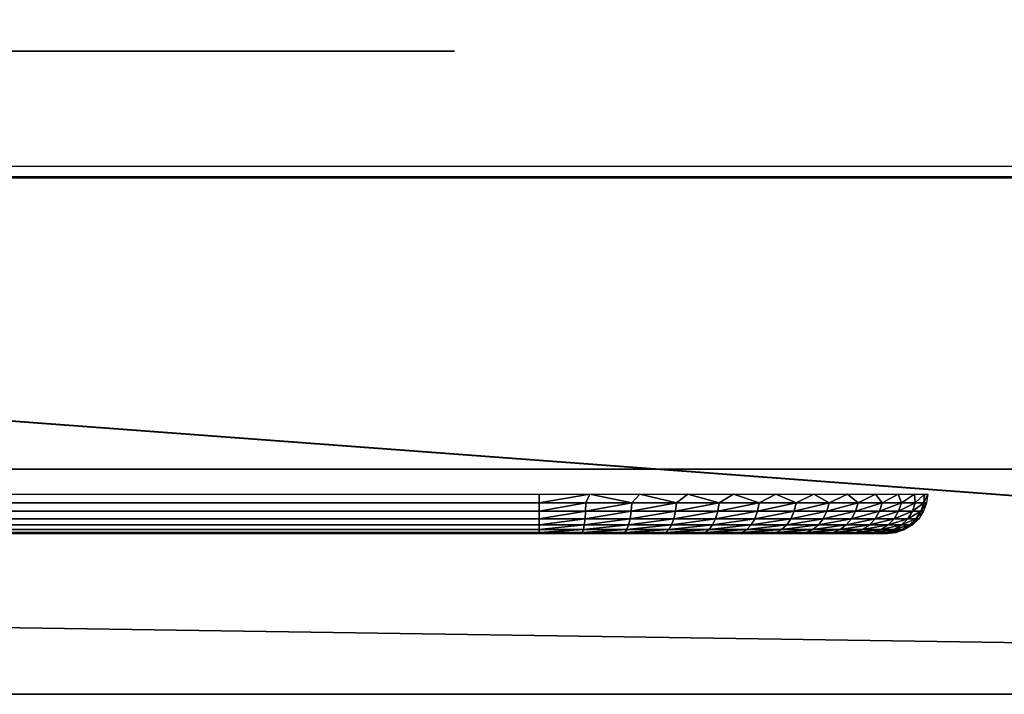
# Model space of a CAD drawing. Header units: millimetres. Extents: x -110 to 110, y 0 to 80.
# Tile 272 of 439: x 82.27 to 88.39, y 0 to 4.2. Entities that reach past the tile are written whole.
import ezdxf

# ---------------------------------------------------------------- set-up
doc = ezdxf.new("R2010")
doc.units = ezdxf.units.MM
doc.header["$LTSCALE"] = 59.460957
for name, color, linetype in [('1', 7, 'CONTINUOUS'), ('13', 7, 'CONTINUOUS'), ('351', 7, 'CONTINUOUS'), ('360', 7, 'CONTINUOUS'), ('365', 7, 'CONTINUOUS'), ('367', 7, 'CONTINUOUS'), ('421', 7, 'CONTINUOUS'), ('55', 7, 'CONTINUOUS'), ('56', 7, 'CONTINUOUS'), ('6', 7, 'CONTINUOUS'), ('7', 7, 'CONTINUOUS')]:
    doc.layers.add(name, color=color, linetype=linetype)

msp = doc.modelspace()

# ---------------------------------------------------------------- linework, layer by layer
at = {"layer": '1', "color": 7, "linetype": 'CONTINUOUS'}
for points in [[(110, 0, -55), (-105, 0, -52.6982), (-110, 0, -55), (110, 0, -55)], [(-105, 0, 52.6982), (105, 0, 52.6982), (-110, 0, 60), (-105, 0, 52.6982)], [(-110, 0, 60), (105, 0, 52.6982), (110, 0, 60), (-110, 0, 60)], [(105, 0, -52.6982), (-105, 0, -52.6982), (110, 0, -55), (105, 0, -52.6982)]]:
    msp.add_3dface(points, dxfattribs=at)
at = {"layer": '13', "color": 7, "linetype": 'CONTINUOUS'}
for points in [[(88.7616, 16.2217, 52.4151), (105, 0, 52.6982), (87.978, 15.6491, 52.425), (88.7616, 16.2217, 52.4151)], [(87.978, 15.6491, 52.425), (105, 0, 52.6982), (87.1426, 15.1552, 52.4337), (87.978, 15.6491, 52.425)], [(87.1426, 15.1552, 52.4337), (105, 0, 52.6982), (86.2633, 14.7446, 52.4408), (87.1426, 15.1552, 52.4337)], [(86.2633, 14.7446, 52.4408), (105, 0, 52.6982), (85.3483, 14.4211, 52.4465), (86.2633, 14.7446, 52.4408)], [(85.3483, 14.4211, 52.4465), (105, 0, 52.6982), (84.4063, 14.1879, 52.4506), (85.3483, 14.4211, 52.4465)], [(84.4063, 14.1879, 52.4506), (105, 0, 52.6982), (83.4461, 14.0471, 52.453), (84.4063, 14.1879, 52.4506)], [(83.4461, 14.0471, 52.453), (-105, 0, 52.6982), (82.4769, 14, 52.4538), (83.4461, 14.0471, 52.453)], [(105, 0, 52.6982), (-105, 0, 52.6982), (83.4461, 14.0471, 52.453), (105, 0, 52.6982)], [(82.4769, 14, 52.4538), (-105, 0, 52.6982), (-82.4769, 14, 52.4538), (82.4769, 14, 52.4538)]]:
    msp.add_3dface(points, dxfattribs=at)
at = {"layer": '351', "color": 7, "linetype": 'CONTINUOUS'}
for points in [[(-85.5, 1, -33.6662), (85.5, 1, -33.6662), (-85.5, 1, 33.6662), (-85.5, 1, -33.6662)], [(85.5, 1, -33.6662), (85.5, 1, 33.6662), (-85.5, 1, 33.6662), (85.5, 1, -33.6662)], [(85.6544, 1, -33.6607), (85.5, 1, 33.6662), (85.5, 1, -33.6662), (85.6544, 1, -33.6607)], [(85.8082, 1, -33.6441), (85.5, 1, 33.6662), (85.6544, 1, -33.6607), (85.8082, 1, -33.6441)], [(85.8082, 1, 33.6441), (85.5, 1, 33.6662), (85.8082, 1, -33.6441), (85.8082, 1, 33.6441)], [(85.9604, 1, -33.6167), (85.8082, 1, 33.6441), (85.8082, 1, -33.6441), (85.9604, 1, -33.6167)], [(86.1102, 1, -33.5785), (85.8082, 1, 33.6441), (85.9604, 1, -33.6167), (86.1102, 1, -33.5785)], [(86.1102, 1, 33.5785), (85.8082, 1, 33.6441), (86.1102, 1, -33.5785), (86.1102, 1, 33.5785)], [(86.2569, 1, -33.5296), (86.1102, 1, 33.5785), (86.1102, 1, -33.5785), (86.2569, 1, -33.5296)], [(86.3998, 1, -33.4705), (86.1102, 1, 33.5785), (86.2569, 1, -33.5296), (86.3998, 1, -33.4705)], [(86.3998, 1, 33.4705), (86.1102, 1, 33.5785), (86.3998, 1, -33.4705), (86.3998, 1, 33.4705)], [(86.5381, 1, -33.4012), (86.3998, 1, 33.4705), (86.3998, 1, -33.4705), (86.5381, 1, -33.4012)], [(86.6711, 1, -33.3223), (86.3998, 1, 33.4705), (86.5381, 1, -33.4012), (86.6711, 1, -33.3223)], [(86.6711, 1, 33.3223), (86.3998, 1, 33.4705), (86.6711, 1, -33.3223), (86.6711, 1, 33.3223)], [(86.7981, 1, -33.2341), (86.6711, 1, 33.3223), (86.6711, 1, -33.3223), (86.7981, 1, -33.2341)], [(86.9185, 1, -33.1371), (86.6711, 1, 33.3223), (86.7981, 1, -33.2341), (86.9185, 1, -33.1371)], [(86.9185, 1, 33.1371), (86.6711, 1, 33.3223), (86.9185, 1, -33.1371), (86.9185, 1, 33.1371)], [(87.1371, 1, 32.9185), (86.9185, 1, 33.1371), (87.1371, 1, -32.9185), (87.1371, 1, 32.9185)], [(87.0317, 1, -33.0317), (86.9185, 1, 33.1371), (86.9185, 1, -33.1371), (87.0317, 1, -33.0317)], [(87.1371, 1, -32.9185), (86.9185, 1, 33.1371), (87.0317, 1, -33.0317), (87.1371, 1, -32.9185)], [(87.2341, 1, -32.7981), (87.1371, 1, 32.9185), (87.1371, 1, -32.9185), (87.2341, 1, -32.7981)], [(87.3223, 1, -32.6711), (87.1371, 1, 32.9185), (87.2341, 1, -32.7981), (87.3223, 1, -32.6711)], [(87.3223, 1, 32.6711), (87.1371, 1, 32.9185), (87.3223, 1, -32.6711), (87.3223, 1, 32.6711)], [(87.4012, 1, -32.5381), (87.3223, 1, 32.6711), (87.3223, 1, -32.6711), (87.4012, 1, -32.5381)], [(87.4705, 1, -32.3998), (87.3223, 1, 32.6711), (87.4012, 1, -32.5381), (87.4705, 1, -32.3998)], [(87.4705, 1, 32.3998), (87.3223, 1, 32.6711), (87.4705, 1, -32.3998), (87.4705, 1, 32.3998)], [(87.5296, 1, -32.2569), (87.4705, 1, 32.3998), (87.4705, 1, -32.3998), (87.5296, 1, -32.2569)], [(87.5785, 1, -32.1102), (87.4705, 1, 32.3998), (87.5296, 1, -32.2569), (87.5785, 1, -32.1102)], [(87.5785, 1, 32.1102), (87.4705, 1, 32.3998), (87.5785, 1, -32.1102), (87.5785, 1, 32.1102)], [(87.6167, 1, -31.9604), (87.5785, 1, 32.1102), (87.5785, 1, -32.1102), (87.6167, 1, -31.9604)], [(87.6441, 1, -31.8082), (87.5785, 1, 32.1102), (87.6167, 1, -31.9604), (87.6441, 1, -31.8082)], [(87.6441, 1, 31.8082), (87.5785, 1, 32.1102), (87.6441, 1, -31.8082), (87.6441, 1, 31.8082)], [(87.6607, 1, -31.6544), (87.6441, 1, 31.8082), (87.6441, 1, -31.8082), (87.6607, 1, -31.6544)], [(87.6662, 1, -31.5), (87.6441, 1, 31.8082), (87.6607, 1, -31.6544), (87.6662, 1, -31.5)], [(87.6662, 1, 31.5), (87.6441, 1, 31.8082), (87.6662, 1, -31.5), (87.6662, 1, 31.5)]]:
    msp.add_3dface(points, dxfattribs=at)
at = {"layer": '360', "color": 7, "linetype": 'CONTINUOUS'}
for points in [[(-85.5, 1.2456, -33.9161), (85.5, 1.191, -33.9091), (-85.5, 1.191, -33.9091), (-85.5, 1.2456, -33.9161)], [(85.5, 1.2456, -33.9161), (85.5, 1.191, -33.9091), (-85.5, 1.2456, -33.9161), (85.5, 1.2456, -33.9161)], [(85.5, 1.191, -33.9091), (85.5, 1.1389, -33.8901), (-85.5, 1.191, -33.9091), (85.5, 1.191, -33.9091)], [(-85.5, 1.191, -33.9091), (85.5, 1.1389, -33.8901), (-85.5, 1.1389, -33.8901), (-85.5, 1.191, -33.9091)], [(85.5, 1.1389, -33.8901), (85.5, 1.0923, -33.8602), (-85.5, 1.1389, -33.8901), (85.5, 1.1389, -33.8901)], [(-85.5, 1.1389, -33.8901), (85.5, 1.0923, -33.8602), (-85.5, 1.0923, -33.8602), (-85.5, 1.1389, -33.8901)], [(85.5, 1.0923, -33.8602), (85.5, 1.0535, -33.8207), (-85.5, 1.0923, -33.8602), (85.5, 1.0923, -33.8602)], [(-85.5, 1.0923, -33.8602), (85.5, 1.0535, -33.8207), (-85.5, 1.0535, -33.8207), (-85.5, 1.0923, -33.8602)], [(85.5, 1.0535, -33.8207), (85.5, 1.0242, -33.7736), (-85.5, 1.0535, -33.8207), (85.5, 1.0535, -33.8207)], [(-85.5, 1.0535, -33.8207), (85.5, 1.0242, -33.7736), (-85.5, 1.0242, -33.7736), (-85.5, 1.0535, -33.8207)], [(85.5, 1.0242, -33.7736), (85.5, 1.0061, -33.7212), (-85.5, 1.0242, -33.7736), (85.5, 1.0242, -33.7736)], [(-85.5, 1.0242, -33.7736), (85.5, 1.0061, -33.7212), (-85.5, 1.0061, -33.7212), (-85.5, 1.0242, -33.7736)], [(85.5, 1.0061, -33.7212), (85.5, 1, -33.6662), (-85.5, 1.0061, -33.7212), (85.5, 1.0061, -33.7212)], [(85.5, 1, -33.6662), (-85.5, 1, -33.6662), (-85.5, 1.0061, -33.7212), (85.5, 1, -33.6662)]]:
    msp.add_3dface(points, dxfattribs=at)
at = {"layer": '365', "color": 7, "linetype": 'CONTINUOUS'}
for points in [[(85.5, 1.191, -33.9091), (85.5, 1.2456, -33.9161), (85.8154, 1.2456, -33.8955), (85.5, 1.191, -33.9091)], [(85.7904, 1.191, -33.8916), (85.5, 1.191, -33.9091), (85.8154, 1.2456, -33.8955), (85.7904, 1.191, -33.8916)], [(86.0765, 1.191, -33.8391), (85.7904, 1.191, -33.8916), (85.8154, 1.2456, -33.8955), (86.0765, 1.191, -33.8391)], [(86.1253, 1.2456, -33.8338), (86.0765, 1.191, -33.8391), (85.8154, 1.2456, -33.8955), (86.1253, 1.2456, -33.8338)], [(86.3543, 1.191, -33.7526), (86.0765, 1.191, -33.8391), (86.1253, 1.2456, -33.8338), (86.3543, 1.191, -33.7526)], [(86.4246, 1.2456, -33.7322), (86.3543, 1.191, -33.7526), (86.1253, 1.2456, -33.8338), (86.4246, 1.2456, -33.7322)], [(86.6196, 1.191, -33.6332), (86.3543, 1.191, -33.7526), (86.4246, 1.2456, -33.7322), (86.6196, 1.191, -33.6332)], [(86.7081, 1.2456, -33.5924), (86.6196, 1.191, -33.6332), (86.4246, 1.2456, -33.7322), (86.7081, 1.2456, -33.5924)], [(86.8685, 1.191, -33.4827), (86.6196, 1.191, -33.6332), (86.7081, 1.2456, -33.5924), (86.8685, 1.191, -33.4827)], [(86.9709, 1.2456, -33.4169), (86.8685, 1.191, -33.4827), (86.7081, 1.2456, -33.5924), (86.9709, 1.2456, -33.4169)], [(87.0975, 1.191, -33.3032), (86.8685, 1.191, -33.4827), (86.9709, 1.2456, -33.4169), (87.0975, 1.191, -33.3032)], [(87.2085, 1.2456, -33.2085), (87.0975, 1.191, -33.3032), (86.9709, 1.2456, -33.4169), (87.2085, 1.2456, -33.2085)], [(87.3032, 1.191, -33.0975), (87.0975, 1.191, -33.3032), (87.2085, 1.2456, -33.2085), (87.3032, 1.191, -33.0975)], [(87.4169, 1.2456, -32.9709), (87.3032, 1.191, -33.0975), (87.2085, 1.2456, -33.2085), (87.4169, 1.2456, -32.9709)], [(87.4827, 1.191, -32.8685), (87.3032, 1.191, -33.0975), (87.4169, 1.2456, -32.9709), (87.4827, 1.191, -32.8685)], [(87.5924, 1.2456, -32.7081), (87.4827, 1.191, -32.8685), (87.4169, 1.2456, -32.9709), (87.5924, 1.2456, -32.7081)], [(87.6332, 1.191, -32.6196), (87.4827, 1.191, -32.8685), (87.5924, 1.2456, -32.7081), (87.6332, 1.191, -32.6196)], [(87.7322, 1.2456, -32.4246), (87.6332, 1.191, -32.6196), (87.5924, 1.2456, -32.7081), (87.7322, 1.2456, -32.4246)], [(87.7526, 1.191, -32.3543), (87.6332, 1.191, -32.6196), (87.7322, 1.2456, -32.4246), (87.7526, 1.191, -32.3543)], [(87.8338, 1.2456, -32.1253), (87.7526, 1.191, -32.3543), (87.7322, 1.2456, -32.4246), (87.8338, 1.2456, -32.1253)], [(87.8391, 1.191, -32.0765), (87.7526, 1.191, -32.3543), (87.8338, 1.2456, -32.1253), (87.8391, 1.191, -32.0765)], [(87.8955, 1.2456, -31.8154), (87.8391, 1.191, -32.0765), (87.8338, 1.2456, -32.1253), (87.8955, 1.2456, -31.8154)], [(87.8916, 1.191, -31.7904), (87.8391, 1.191, -32.0765), (87.8955, 1.2456, -31.8154), (87.8916, 1.191, -31.7904)], [(87.9161, 1.2456, -31.5), (87.8916, 1.191, -31.7904), (87.8955, 1.2456, -31.8154), (87.9161, 1.2456, -31.5)], [(87.9091, 1.191, -31.5), (87.8916, 1.191, -31.7904), (87.9161, 1.2456, -31.5), (87.9091, 1.191, -31.5)], [(85.5, 1.1389, -33.8901), (85.5, 1.191, -33.9091), (85.7904, 1.191, -33.8916), (85.5, 1.1389, -33.8901)], [(85.7881, 1.1389, -33.8727), (85.5, 1.1389, -33.8901), (85.7904, 1.191, -33.8916), (85.7881, 1.1389, -33.8727)], [(86.0765, 1.191, -33.8391), (85.7881, 1.1389, -33.8727), (85.7904, 1.191, -33.8916), (86.0765, 1.191, -33.8391)], [(86.072, 1.1389, -33.8207), (85.7881, 1.1389, -33.8727), (86.0765, 1.191, -33.8391), (86.072, 1.1389, -33.8207)], [(86.3543, 1.191, -33.7526), (86.072, 1.1389, -33.8207), (86.0765, 1.191, -33.8391), (86.3543, 1.191, -33.7526)], [(86.3476, 1.1389, -33.7348), (86.072, 1.1389, -33.8207), (86.3543, 1.191, -33.7526), (86.3476, 1.1389, -33.7348)], [(86.6196, 1.191, -33.6332), (86.3476, 1.1389, -33.7348), (86.3543, 1.191, -33.7526), (86.6196, 1.191, -33.6332)], [(86.6108, 1.1389, -33.6164), (86.3476, 1.1389, -33.7348), (86.6196, 1.191, -33.6332), (86.6108, 1.1389, -33.6164)], [(86.8685, 1.191, -33.4827), (86.6108, 1.1389, -33.6164), (86.6196, 1.191, -33.6332), (86.8685, 1.191, -33.4827)], [(86.8578, 1.1389, -33.4671), (86.6108, 1.1389, -33.6164), (86.8685, 1.191, -33.4827), (86.8578, 1.1389, -33.4671)], [(87.0975, 1.191, -33.3032), (86.8578, 1.1389, -33.4671), (86.8685, 1.191, -33.4827), (87.0975, 1.191, -33.3032)], [(87.085, 1.1389, -33.2891), (86.8578, 1.1389, -33.4671), (87.0975, 1.191, -33.3032), (87.085, 1.1389, -33.2891)], [(87.3032, 1.191, -33.0975), (87.085, 1.1389, -33.2891), (87.0975, 1.191, -33.3032), (87.3032, 1.191, -33.0975)], [(87.2891, 1.1389, -33.085), (87.085, 1.1389, -33.2891), (87.3032, 1.191, -33.0975), (87.2891, 1.1389, -33.085)], [(87.4827, 1.191, -32.8685), (87.2891, 1.1389, -33.085), (87.3032, 1.191, -33.0975), (87.4827, 1.191, -32.8685)], [(87.4671, 1.1389, -32.8578), (87.2891, 1.1389, -33.085), (87.4827, 1.191, -32.8685), (87.4671, 1.1389, -32.8578)], [(87.6332, 1.191, -32.6196), (87.4671, 1.1389, -32.8578), (87.4827, 1.191, -32.8685), (87.6332, 1.191, -32.6196)], [(87.6164, 1.1389, -32.6108), (87.4671, 1.1389, -32.8578), (87.6332, 1.191, -32.6196), (87.6164, 1.1389, -32.6108)], [(87.7526, 1.191, -32.3543), (87.6164, 1.1389, -32.6108), (87.6332, 1.191, -32.6196), (87.7526, 1.191, -32.3543)], [(87.7348, 1.1389, -32.3476), (87.6164, 1.1389, -32.6108), (87.7526, 1.191, -32.3543), (87.7348, 1.1389, -32.3476)], [(87.8391, 1.191, -32.0765), (87.7348, 1.1389, -32.3476), (87.7526, 1.191, -32.3543), (87.8391, 1.191, -32.0765)], [(87.8207, 1.1389, -32.072), (87.7348, 1.1389, -32.3476), (87.8391, 1.191, -32.0765), (87.8207, 1.1389, -32.072)], [(87.8916, 1.191, -31.7904), (87.8207, 1.1389, -32.072), (87.8391, 1.191, -32.0765), (87.8916, 1.191, -31.7904)], [(87.8727, 1.1389, -31.7881), (87.8207, 1.1389, -32.072), (87.8916, 1.191, -31.7904), (87.8727, 1.1389, -31.7881)], [(87.9091, 1.191, -31.5), (87.8727, 1.1389, -31.7881), (87.8916, 1.191, -31.7904), (87.9091, 1.191, -31.5)], [(87.8901, 1.1389, -31.5), (87.8727, 1.1389, -31.7881), (87.9091, 1.191, -31.5), (87.8901, 1.1389, -31.5)], [(85.5, 1.0923, -33.8602), (85.5, 1.1389, -33.8901), (85.7881, 1.1389, -33.8727), (85.5, 1.0923, -33.8602)], [(85.7845, 1.0923, -33.843), (85.5, 1.0923, -33.8602), (85.7881, 1.1389, -33.8727), (85.7845, 1.0923, -33.843)], [(86.072, 1.1389, -33.8207), (85.7845, 1.0923, -33.843), (85.7881, 1.1389, -33.8727), (86.072, 1.1389, -33.8207)], [(86.0648, 1.0923, -33.7916), (85.7845, 1.0923, -33.843), (86.072, 1.1389, -33.8207), (86.0648, 1.0923, -33.7916)], [(86.3476, 1.1389, -33.7348), (86.0648, 1.0923, -33.7916), (86.072, 1.1389, -33.8207), (86.3476, 1.1389, -33.7348)], [(86.3369, 1.0923, -33.7068), (86.0648, 1.0923, -33.7916), (86.3476, 1.1389, -33.7348), (86.3369, 1.0923, -33.7068)], [(86.6108, 1.1389, -33.6164), (86.3369, 1.0923, -33.7068), (86.3476, 1.1389, -33.7348), (86.6108, 1.1389, -33.6164)], [(86.5968, 1.0923, -33.5898), (86.3369, 1.0923, -33.7068), (86.6108, 1.1389, -33.6164), (86.5968, 1.0923, -33.5898)], [(86.8407, 1.0923, -33.4424), (86.5968, 1.0923, -33.5898), (86.8578, 1.1389, -33.4671), (86.8407, 1.0923, -33.4424)], [(86.8578, 1.1389, -33.4671), (86.5968, 1.0923, -33.5898), (86.6108, 1.1389, -33.6164), (86.8578, 1.1389, -33.4671)], [(87.085, 1.1389, -33.2891), (86.8407, 1.0923, -33.4424), (86.8578, 1.1389, -33.4671), (87.085, 1.1389, -33.2891)], [(87.0651, 1.0923, -33.2666), (86.8407, 1.0923, -33.4424), (87.085, 1.1389, -33.2891), (87.0651, 1.0923, -33.2666)], [(87.2891, 1.1389, -33.085), (87.0651, 1.0923, -33.2666), (87.085, 1.1389, -33.2891), (87.2891, 1.1389, -33.085)], [(87.2666, 1.0923, -33.0651), (87.0651, 1.0923, -33.2666), (87.2891, 1.1389, -33.085), (87.2666, 1.0923, -33.0651)], [(87.4671, 1.1389, -32.8578), (87.2666, 1.0923, -33.0651), (87.2891, 1.1389, -33.085), (87.4671, 1.1389, -32.8578)], [(87.4424, 1.0923, -32.8407), (87.2666, 1.0923, -33.0651), (87.4671, 1.1389, -32.8578), (87.4424, 1.0923, -32.8407)], [(87.6164, 1.1389, -32.6108), (87.4424, 1.0923, -32.8407), (87.4671, 1.1389, -32.8578), (87.6164, 1.1389, -32.6108)], [(87.5898, 1.0923, -32.5968), (87.4424, 1.0923, -32.8407), (87.6164, 1.1389, -32.6108), (87.5898, 1.0923, -32.5968)], [(87.7348, 1.1389, -32.3476), (87.5898, 1.0923, -32.5968), (87.6164, 1.1389, -32.6108), (87.7348, 1.1389, -32.3476)], [(87.7068, 1.0923, -32.3369), (87.5898, 1.0923, -32.5968), (87.7348, 1.1389, -32.3476), (87.7068, 1.0923, -32.3369)], [(87.8207, 1.1389, -32.072), (87.7068, 1.0923, -32.3369), (87.7348, 1.1389, -32.3476), (87.8207, 1.1389, -32.072)], [(87.7916, 1.0923, -32.0648), (87.7068, 1.0923, -32.3369), (87.8207, 1.1389, -32.072), (87.7916, 1.0923, -32.0648)], [(87.8727, 1.1389, -31.7881), (87.7916, 1.0923, -32.0648), (87.8207, 1.1389, -32.072), (87.8727, 1.1389, -31.7881)], [(87.843, 1.0923, -31.7845), (87.7916, 1.0923, -32.0648), (87.8727, 1.1389, -31.7881), (87.843, 1.0923, -31.7845)], [(87.8901, 1.1389, -31.5), (87.843, 1.0923, -31.7845), (87.8727, 1.1389, -31.7881), (87.8901, 1.1389, -31.5)], [(87.8602, 1.0923, -31.5), (87.843, 1.0923, -31.7845), (87.8901, 1.1389, -31.5), (87.8602, 1.0923, -31.5)], [(85.5, 1.0535, -33.8207), (85.5, 1.0923, -33.8602), (85.7845, 1.0923, -33.843), (85.5, 1.0535, -33.8207)], [(85.7797, 1.0535, -33.8038), (85.5, 1.0535, -33.8207), (85.7845, 1.0923, -33.843), (85.7797, 1.0535, -33.8038)], [(85.5, 1.0242, -33.7736), (85.5, 1.0535, -33.8207), (85.7797, 1.0535, -33.8038), (85.5, 1.0242, -33.7736)], [(85.774, 1.0242, -33.757), (85.5, 1.0242, -33.7736), (85.7797, 1.0535, -33.8038), (85.774, 1.0242, -33.757)], [(86.0441, 1.0242, -33.7075), (85.774, 1.0242, -33.757), (86.0554, 1.0535, -33.7532), (86.0441, 1.0242, -33.7075)], [(86.0554, 1.0535, -33.7532), (85.774, 1.0242, -33.757), (85.7797, 1.0535, -33.8038), (86.0554, 1.0535, -33.7532)], [(86.0554, 1.0535, -33.7532), (85.7797, 1.0535, -33.8038), (86.0648, 1.0923, -33.7916), (86.0554, 1.0535, -33.7532)], [(86.0648, 1.0923, -33.7916), (85.7797, 1.0535, -33.8038), (85.7845, 1.0923, -33.843), (86.0648, 1.0923, -33.7916)], [(86.3062, 1.0242, -33.6258), (86.0441, 1.0242, -33.7075), (86.3229, 1.0535, -33.6699), (86.3062, 1.0242, -33.6258)], [(86.3229, 1.0535, -33.6699), (86.0441, 1.0242, -33.7075), (86.0554, 1.0535, -33.7532), (86.3229, 1.0535, -33.6699)], [(86.3229, 1.0535, -33.6699), (86.0554, 1.0535, -33.7532), (86.3369, 1.0923, -33.7068), (86.3229, 1.0535, -33.6699)], [(86.3369, 1.0923, -33.7068), (86.0554, 1.0535, -33.7532), (86.0648, 1.0923, -33.7916), (86.3369, 1.0923, -33.7068)], [(86.5566, 1.0242, -33.5131), (86.3062, 1.0242, -33.6258), (86.5785, 1.0535, -33.5549), (86.5566, 1.0242, -33.5131)], [(86.5785, 1.0535, -33.5549), (86.3062, 1.0242, -33.6258), (86.3229, 1.0535, -33.6699), (86.5785, 1.0535, -33.5549)], [(86.5968, 1.0923, -33.5898), (86.3229, 1.0535, -33.6699), (86.3369, 1.0923, -33.7068), (86.5968, 1.0923, -33.5898)], [(86.5785, 1.0535, -33.5549), (86.3229, 1.0535, -33.6699), (86.5968, 1.0923, -33.5898), (86.5785, 1.0535, -33.5549)], [(86.7915, 1.0242, -33.3711), (86.5566, 1.0242, -33.5131), (86.8183, 1.0535, -33.4099), (86.7915, 1.0242, -33.3711)], [(86.8183, 1.0535, -33.4099), (86.5566, 1.0242, -33.5131), (86.5785, 1.0535, -33.5549), (86.8183, 1.0535, -33.4099)], [(86.8407, 1.0923, -33.4424), (86.5785, 1.0535, -33.5549), (86.5968, 1.0923, -33.5898), (86.8407, 1.0923, -33.4424)], [(86.8183, 1.0535, -33.4099), (86.5785, 1.0535, -33.5549), (86.8407, 1.0923, -33.4424), (86.8183, 1.0535, -33.4099)], [(87.0389, 1.0535, -33.237), (86.7915, 1.0242, -33.3711), (86.8183, 1.0535, -33.4099), (87.0389, 1.0535, -33.237)], [(87.0077, 1.0242, -33.2018), (86.7915, 1.0242, -33.3711), (87.0389, 1.0535, -33.237), (87.0077, 1.0242, -33.2018)], [(87.0651, 1.0923, -33.2666), (86.8183, 1.0535, -33.4099), (86.8407, 1.0923, -33.4424), (87.0651, 1.0923, -33.2666)], [(87.0389, 1.0535, -33.237), (86.8183, 1.0535, -33.4099), (87.0651, 1.0923, -33.2666), (87.0389, 1.0535, -33.237)], [(87.237, 1.0535, -33.0389), (87.0077, 1.0242, -33.2018), (87.0389, 1.0535, -33.237), (87.237, 1.0535, -33.0389)], [(87.2018, 1.0242, -33.0077), (87.0077, 1.0242, -33.2018), (87.237, 1.0535, -33.0389), (87.2018, 1.0242, -33.0077)], [(87.2666, 1.0923, -33.0651), (87.0389, 1.0535, -33.237), (87.0651, 1.0923, -33.2666), (87.2666, 1.0923, -33.0651)], [(87.237, 1.0535, -33.0389), (87.0389, 1.0535, -33.237), (87.2666, 1.0923, -33.0651), (87.237, 1.0535, -33.0389)], [(87.3711, 1.0242, -32.7915), (87.2018, 1.0242, -33.0077), (87.4099, 1.0535, -32.8183), (87.3711, 1.0242, -32.7915)], [(87.4099, 1.0535, -32.8183), (87.2018, 1.0242, -33.0077), (87.237, 1.0535, -33.0389), (87.4099, 1.0535, -32.8183)], [(87.4099, 1.0535, -32.8183), (87.237, 1.0535, -33.0389), (87.4424, 1.0923, -32.8407), (87.4099, 1.0535, -32.8183)], [(87.4424, 1.0923, -32.8407), (87.237, 1.0535, -33.0389), (87.2666, 1.0923, -33.0651), (87.4424, 1.0923, -32.8407)], [(87.5131, 1.0242, -32.5566), (87.3711, 1.0242, -32.7915), (87.5549, 1.0535, -32.5785), (87.5131, 1.0242, -32.5566)], [(87.5549, 1.0535, -32.5785), (87.3711, 1.0242, -32.7915), (87.4099, 1.0535, -32.8183), (87.5549, 1.0535, -32.5785)], [(87.5898, 1.0923, -32.5968), (87.4099, 1.0535, -32.8183), (87.4424, 1.0923, -32.8407), (87.5898, 1.0923, -32.5968)], [(87.5549, 1.0535, -32.5785), (87.4099, 1.0535, -32.8183), (87.5898, 1.0923, -32.5968), (87.5549, 1.0535, -32.5785)], [(87.6258, 1.0242, -32.3062), (87.5131, 1.0242, -32.5566), (87.6699, 1.0535, -32.3229), (87.6258, 1.0242, -32.3062)], [(87.6699, 1.0535, -32.3229), (87.5131, 1.0242, -32.5566), (87.5549, 1.0535, -32.5785), (87.6699, 1.0535, -32.3229)], [(87.7068, 1.0923, -32.3369), (87.5549, 1.0535, -32.5785), (87.5898, 1.0923, -32.5968), (87.7068, 1.0923, -32.3369)], [(87.6699, 1.0535, -32.3229), (87.5549, 1.0535, -32.5785), (87.7068, 1.0923, -32.3369), (87.6699, 1.0535, -32.3229)], [(87.7075, 1.0242, -32.0441), (87.6258, 1.0242, -32.3062), (87.7532, 1.0535, -32.0554), (87.7075, 1.0242, -32.0441)], [(87.7532, 1.0535, -32.0554), (87.6258, 1.0242, -32.3062), (87.6699, 1.0535, -32.3229), (87.7532, 1.0535, -32.0554)], [(87.7916, 1.0923, -32.0648), (87.6699, 1.0535, -32.3229), (87.7068, 1.0923, -32.3369), (87.7916, 1.0923, -32.0648)], [(87.7532, 1.0535, -32.0554), (87.6699, 1.0535, -32.3229), (87.7916, 1.0923, -32.0648), (87.7532, 1.0535, -32.0554)], [(87.757, 1.0242, -31.774), (87.7075, 1.0242, -32.0441), (87.8038, 1.0535, -31.7797), (87.757, 1.0242, -31.774)], [(87.8038, 1.0535, -31.7797), (87.7075, 1.0242, -32.0441), (87.7532, 1.0535, -32.0554), (87.8038, 1.0535, -31.7797)], [(87.843, 1.0923, -31.7845), (87.7532, 1.0535, -32.0554), (87.7916, 1.0923, -32.0648), (87.843, 1.0923, -31.7845)], [(87.8038, 1.0535, -31.7797), (87.7532, 1.0535, -32.0554), (87.843, 1.0923, -31.7845), (87.8038, 1.0535, -31.7797)], [(87.8207, 1.0535, -31.5), (87.757, 1.0242, -31.774), (87.8038, 1.0535, -31.7797), (87.8207, 1.0535, -31.5)], [(87.7736, 1.0242, -31.5), (87.757, 1.0242, -31.774), (87.8207, 1.0535, -31.5), (87.7736, 1.0242, -31.5)], [(87.8602, 1.0923, -31.5), (87.8038, 1.0535, -31.7797), (87.843, 1.0923, -31.7845), (87.8602, 1.0923, -31.5)], [(87.8207, 1.0535, -31.5), (87.8038, 1.0535, -31.7797), (87.8602, 1.0923, -31.5), (87.8207, 1.0535, -31.5)], [(85.7677, 1.0061, -33.705), (85.5, 1.0061, -33.7212), (85.774, 1.0242, -33.757), (85.7677, 1.0061, -33.705)], [(85.5, 1.0061, -33.7212), (85.5, 1.0242, -33.7736), (85.774, 1.0242, -33.757), (85.5, 1.0061, -33.7212)], [(85.5, 1, -33.6662), (85.5, 1.0061, -33.7212), (85.7677, 1.0061, -33.705), (85.5, 1, -33.6662)], [(85.6544, 1, -33.6607), (85.5, 1, -33.6662), (85.7677, 1.0061, -33.705), (85.6544, 1, -33.6607)], [(85.8082, 1, -33.6441), (85.6544, 1, -33.6607), (85.7677, 1.0061, -33.705), (85.8082, 1, -33.6441)], [(86.0441, 1.0242, -33.7075), (85.7677, 1.0061, -33.705), (85.774, 1.0242, -33.757), (86.0441, 1.0242, -33.7075)], [(86.0316, 1.0061, -33.6567), (85.7677, 1.0061, -33.705), (86.0441, 1.0242, -33.7075), (86.0316, 1.0061, -33.6567)], [(86.0316, 1.0061, -33.6567), (85.8082, 1, -33.6441), (85.7677, 1.0061, -33.705), (86.0316, 1.0061, -33.6567)], [(85.9604, 1, -33.6167), (85.8082, 1, -33.6441), (86.0316, 1.0061, -33.6567), (85.9604, 1, -33.6167)], [(86.1102, 1, -33.5785), (85.9604, 1, -33.6167), (86.0316, 1.0061, -33.6567), (86.1102, 1, -33.5785)], [(86.3062, 1.0242, -33.6258), (86.0316, 1.0061, -33.6567), (86.0441, 1.0242, -33.7075), (86.3062, 1.0242, -33.6258)], [(86.2876, 1.0061, -33.5769), (86.0316, 1.0061, -33.6567), (86.3062, 1.0242, -33.6258), (86.2876, 1.0061, -33.5769)], [(86.2876, 1.0061, -33.5769), (86.1102, 1, -33.5785), (86.0316, 1.0061, -33.6567), (86.2876, 1.0061, -33.5769)], [(86.2569, 1, -33.5296), (86.1102, 1, -33.5785), (86.2876, 1.0061, -33.5769), (86.2569, 1, -33.5296)], [(86.3998, 1, -33.4705), (86.2569, 1, -33.5296), (86.2876, 1.0061, -33.5769), (86.3998, 1, -33.4705)], [(86.5566, 1.0242, -33.5131), (86.2876, 1.0061, -33.5769), (86.3062, 1.0242, -33.6258), (86.5566, 1.0242, -33.5131)], [(86.5322, 1.0061, -33.4668), (86.2876, 1.0061, -33.5769), (86.5566, 1.0242, -33.5131), (86.5322, 1.0061, -33.4668)], [(86.5322, 1.0061, -33.4668), (86.3998, 1, -33.4705), (86.2876, 1.0061, -33.5769), (86.5322, 1.0061, -33.4668)], [(86.5381, 1, -33.4012), (86.3998, 1, -33.4705), (86.5322, 1.0061, -33.4668), (86.5381, 1, -33.4012)], [(86.7915, 1.0242, -33.3711), (86.5322, 1.0061, -33.4668), (86.5566, 1.0242, -33.5131), (86.7915, 1.0242, -33.3711)], [(86.7618, 1.0061, -33.328), (86.5322, 1.0061, -33.4668), (86.7915, 1.0242, -33.3711), (86.7618, 1.0061, -33.328)], [(86.7618, 1.0061, -33.328), (86.5381, 1, -33.4012), (86.5322, 1.0061, -33.4668), (86.7618, 1.0061, -33.328)], [(86.6711, 1, -33.3223), (86.5381, 1, -33.4012), (86.7618, 1.0061, -33.328), (86.6711, 1, -33.3223)], [(86.7981, 1, -33.2341), (86.6711, 1, -33.3223), (86.7618, 1.0061, -33.328), (86.7981, 1, -33.2341)], [(87.0077, 1.0242, -33.2018), (86.7618, 1.0061, -33.328), (86.7915, 1.0242, -33.3711), (87.0077, 1.0242, -33.2018)], [(86.9729, 1.0061, -33.1626), (86.7618, 1.0061, -33.328), (87.0077, 1.0242, -33.2018), (86.9729, 1.0061, -33.1626)], [(86.9729, 1.0061, -33.1626), (86.7981, 1, -33.2341), (86.7618, 1.0061, -33.328), (86.9729, 1.0061, -33.1626)], [(86.9185, 1, -33.1371), (86.7981, 1, -33.2341), (86.9729, 1.0061, -33.1626), (86.9185, 1, -33.1371)], [(87.0317, 1, -33.0317), (86.9185, 1, -33.1371), (86.9729, 1.0061, -33.1626), (87.0317, 1, -33.0317)], [(87.1626, 1.0061, -32.9729), (86.9729, 1.0061, -33.1626), (87.2018, 1.0242, -33.0077), (87.1626, 1.0061, -32.9729)], [(87.2018, 1.0242, -33.0077), (86.9729, 1.0061, -33.1626), (87.0077, 1.0242, -33.2018), (87.2018, 1.0242, -33.0077)], [(87.1626, 1.0061, -32.9729), (87.0317, 1, -33.0317), (86.9729, 1.0061, -33.1626), (87.1626, 1.0061, -32.9729)], [(87.1371, 1, -32.9185), (87.0317, 1, -33.0317), (87.1626, 1.0061, -32.9729), (87.1371, 1, -32.9185)], [(87.328, 1.0061, -32.7618), (87.1371, 1, -32.9185), (87.1626, 1.0061, -32.9729), (87.328, 1.0061, -32.7618)], [(87.2341, 1, -32.7981), (87.1371, 1, -32.9185), (87.328, 1.0061, -32.7618), (87.2341, 1, -32.7981)], [(87.328, 1.0061, -32.7618), (87.1626, 1.0061, -32.9729), (87.3711, 1.0242, -32.7915), (87.328, 1.0061, -32.7618)], [(87.3711, 1.0242, -32.7915), (87.1626, 1.0061, -32.9729), (87.2018, 1.0242, -33.0077), (87.3711, 1.0242, -32.7915)], [(87.3223, 1, -32.6711), (87.2341, 1, -32.7981), (87.328, 1.0061, -32.7618), (87.3223, 1, -32.6711)], [(87.4668, 1.0061, -32.5322), (87.3223, 1, -32.6711), (87.328, 1.0061, -32.7618), (87.4668, 1.0061, -32.5322)], [(87.4012, 1, -32.5381), (87.3223, 1, -32.6711), (87.4668, 1.0061, -32.5322), (87.4012, 1, -32.5381)], [(87.4668, 1.0061, -32.5322), (87.328, 1.0061, -32.7618), (87.5131, 1.0242, -32.5566), (87.4668, 1.0061, -32.5322)], [(87.5131, 1.0242, -32.5566), (87.328, 1.0061, -32.7618), (87.3711, 1.0242, -32.7915), (87.5131, 1.0242, -32.5566)], [(87.4705, 1, -32.3998), (87.4012, 1, -32.5381), (87.4668, 1.0061, -32.5322), (87.4705, 1, -32.3998)], [(87.6258, 1.0242, -32.3062), (87.4668, 1.0061, -32.5322), (87.5131, 1.0242, -32.5566), (87.6258, 1.0242, -32.3062)], [(87.5769, 1.0061, -32.2876), (87.4668, 1.0061, -32.5322), (87.6258, 1.0242, -32.3062), (87.5769, 1.0061, -32.2876)], [(87.5769, 1.0061, -32.2876), (87.4705, 1, -32.3998), (87.4668, 1.0061, -32.5322), (87.5769, 1.0061, -32.2876)], [(87.5296, 1, -32.2569), (87.4705, 1, -32.3998), (87.5769, 1.0061, -32.2876), (87.5296, 1, -32.2569)], [(87.6567, 1.0061, -32.0316), (87.5296, 1, -32.2569), (87.5769, 1.0061, -32.2876), (87.6567, 1.0061, -32.0316)], [(87.5785, 1, -32.1102), (87.5296, 1, -32.2569), (87.6567, 1.0061, -32.0316), (87.5785, 1, -32.1102)], [(87.7075, 1.0242, -32.0441), (87.5769, 1.0061, -32.2876), (87.6258, 1.0242, -32.3062), (87.7075, 1.0242, -32.0441)], [(87.6567, 1.0061, -32.0316), (87.5769, 1.0061, -32.2876), (87.7075, 1.0242, -32.0441), (87.6567, 1.0061, -32.0316)], [(87.6167, 1, -31.9604), (87.5785, 1, -32.1102), (87.6567, 1.0061, -32.0316), (87.6167, 1, -31.9604)], [(87.705, 1.0061, -31.7677), (87.6167, 1, -31.9604), (87.6567, 1.0061, -32.0316), (87.705, 1.0061, -31.7677)], [(87.6441, 1, -31.8082), (87.6167, 1, -31.9604), (87.705, 1.0061, -31.7677), (87.6441, 1, -31.8082)], [(87.6607, 1, -31.6544), (87.6441, 1, -31.8082), (87.705, 1.0061, -31.7677), (87.6607, 1, -31.6544)], [(87.757, 1.0242, -31.774), (87.6567, 1.0061, -32.0316), (87.7075, 1.0242, -32.0441), (87.757, 1.0242, -31.774)], [(87.705, 1.0061, -31.7677), (87.6567, 1.0061, -32.0316), (87.757, 1.0242, -31.774), (87.705, 1.0061, -31.7677)], [(87.7212, 1.0061, -31.5), (87.6607, 1, -31.6544), (87.705, 1.0061, -31.7677), (87.7212, 1.0061, -31.5)], [(87.6662, 1, -31.5), (87.6607, 1, -31.6544), (87.7212, 1.0061, -31.5), (87.6662, 1, -31.5)], [(87.7736, 1.0242, -31.5), (87.705, 1.0061, -31.7677), (87.757, 1.0242, -31.774), (87.7736, 1.0242, -31.5)], [(87.7212, 1.0061, -31.5), (87.705, 1.0061, -31.7677), (87.7736, 1.0242, -31.5), (87.7212, 1.0061, -31.5)]]:
    msp.add_3dface(points, dxfattribs=at)
at = {"layer": '367', "color": 7, "linetype": 'CONTINUOUS'}
for points in [[(84.9729, 4, 30.9729), (-84.9729, 4, -30.9729), (-84.9729, 4, 30.9729), (84.9729, 4, 30.9729)], [(84.9729, 4, -30.9729), (-84.9729, 4, -30.9729), (84.9729, 4, 30.9729), (84.9729, 4, -30.9729)]]:
    msp.add_3dface(points, dxfattribs=at)
at = {"layer": '421', "color": 7, "linetype": 'CONTINUOUS'}
for points in [[(-104.9982, 1.4, -51.9842), (104.9982, 1.4, -51.9842), (-72.6321, 1.4, -48.7625), (-104.9982, 1.4, -51.9842)], [(104.9982, 1.4, 51.9842), (-104.9982, 1.4, 51.9842), (72.6321, 1.4, 48.7625), (104.9982, 1.4, 51.9842)], [(85.4161, 1.4, -34.4371), (-85.4161, 1.4, -34.4371), (72.6321, 1.4, -45.2375), (85.4161, 1.4, -34.4371)], [(-85.4161, 1.4, 34.4371), (85.4161, 1.4, 34.4371), (-14.4362, 1.4, 40.8946), (-85.4161, 1.4, 34.4371)], [(-72.6321, 1.4, -48.7625), (104.9982, 1.4, -51.9842), (-72.3679, 1.4, -48.7625), (-72.6321, 1.4, -48.7625)], [(-72.3679, 1.4, -48.7625), (104.9982, 1.4, -51.9842), (-72.1067, 1.4, -48.7232), (-72.3679, 1.4, -48.7625)], [(-72.1067, 1.4, -48.7232), (104.9982, 1.4, -51.9842), (-71.8543, 1.4, -48.6453), (-72.1067, 1.4, -48.7232)], [(-71.8543, 1.4, -48.6453), (104.9982, 1.4, -51.9842), (-71.6163, 1.4, -48.5307), (-71.8543, 1.4, -48.6453)], [(-71.6163, 1.4, -48.5307), (104.9982, 1.4, -51.9842), (-71.398, 1.4, -48.3819), (-71.6163, 1.4, -48.5307)], [(-71.398, 1.4, -48.3819), (104.9982, 1.4, -51.9842), (-71.2044, 1.4, -48.2022), (-71.398, 1.4, -48.3819)], [(-71.2044, 1.4, -48.2022), (104.9982, 1.4, -51.9842), (-71.0397, 1.4, -47.9956), (-71.2044, 1.4, -48.2022)], [(-71.0397, 1.4, -47.9956), (104.9982, 1.4, -51.9842), (-70.9076, 1.4, -47.7669), (-71.0397, 1.4, -47.9956)], [(-70.9076, 1.4, -47.7669), (104.9982, 1.4, -51.9842), (-70.8111, 1.4, -47.521), (-70.9076, 1.4, -47.7669)], [(-70.8111, 1.4, -47.521), (104.9982, 1.4, -51.9842), (-70.7523, 1.4, -47.2634), (-70.8111, 1.4, -47.521)], [(104.9982, 1.4, -51.9842), (-70.7325, 1.4, -47), (-70.7523, 1.4, -47.2634), (104.9982, 1.4, -51.9842)], [(-70.7325, 1.4, -47), (104.9982, 1.4, -51.9842), (72.3679, 1.4, -48.7625), (-70.7325, 1.4, -47)], [(-14.4362, 1.4, 40.8946), (85.4161, 1.4, 34.4371), (-14.1275, 1.4, 40.8779), (-14.4362, 1.4, 40.8946)], [(-14.1275, 1.4, 40.8779), (85.4161, 1.4, 34.4371), (-13.8177, 1.4, 40.8946), (-14.1275, 1.4, 40.8779)], [(-13.8177, 1.4, 40.8946), (85.4161, 1.4, 34.4371), (-13.5486, 1.4, 40.9413), (-13.8177, 1.4, 40.8946)], [(-13.5486, 1.4, 40.9413), (85.4161, 1.4, 34.4371), (-13.32, 1.4, 41.0118), (-13.5486, 1.4, 40.9413)], [(-13.32, 1.4, 41.0118), (85.4161, 1.4, 34.4371), (-13.1256, 1.4, 41.1011), (-13.32, 1.4, 41.0118)], [(85.4161, 1.4, 34.4371), (-10.3141, 1.4, 41.0117), (-13.1256, 1.4, 41.1011), (85.4161, 1.4, 34.4371)], [(-10.3141, 1.4, 41.0117), (85.4161, 1.4, 34.4371), (-10.0678, 1.4, 41), (-10.3141, 1.4, 41.0117)], [(-10.0678, 1.4, 41), (85.4161, 1.4, 34.4371), (-8.3446, 1.4, 41), (-10.0678, 1.4, 41)], [(85.4161, 1.4, 34.4371), (-6.472, 1.4, 41.0087), (-8.3446, 1.4, 41), (85.4161, 1.4, 34.4371)], [(-6.472, 1.4, 41.0087), (85.4161, 1.4, 34.4371), (-6.2632, 1.4, 41), (-6.472, 1.4, 41.0087)], [(-6.2632, 1.4, 41), (85.4161, 1.4, 34.4371), (-4.3501, 1.4, 41), (-6.2632, 1.4, 41)], [(85.4161, 1.4, 34.4371), (-2.4071, 1.4, 41), (-4.3501, 1.4, 41), (85.4161, 1.4, 34.4371)], [(85.4161, 1.4, 34.4371), (-1.46, 1.4, 41), (-2.4071, 1.4, 41), (85.4161, 1.4, 34.4371)], [(85.4161, 1.4, 34.4371), (1.5143, 1.4, 41.0127), (-1.46, 1.4, 41), (85.4161, 1.4, 34.4371)], [(1.5143, 1.4, 41.0127), (85.4161, 1.4, 34.4371), (1.7503, 1.4, 41), (1.5143, 1.4, 41.0127)], [(1.7503, 1.4, 41), (85.4161, 1.4, 34.4371), (3.6825, 1.4, 41), (1.7503, 1.4, 41)], [(85.4161, 1.4, 34.4371), (4.4695, 1.4, 41), (3.6825, 1.4, 41), (85.4161, 1.4, 34.4371)], [(85.4161, 1.4, 34.4371), (5.6744, 1.4, 41), (4.4695, 1.4, 41), (85.4161, 1.4, 34.4371)], [(5.6744, 1.4, 41), (85.4161, 1.4, 34.4371), (7.1235, 1.4, 41), (5.6744, 1.4, 41)], [(7.1235, 1.4, 41), (85.4161, 1.4, 34.4371), (8.3392, 1.4, 41), (7.1235, 1.4, 41)], [(85.4161, 1.4, 34.4371), (10.5705, 1.4, 40.8946), (8.3392, 1.4, 41), (85.4161, 1.4, 34.4371)], [(10.5705, 1.4, 40.8946), (85.4161, 1.4, 34.4371), (10.8792, 1.4, 40.8779), (10.5705, 1.4, 40.8946)], [(10.8792, 1.4, 40.8779), (85.4161, 1.4, 34.4371), (11.189, 1.4, 40.8946), (10.8792, 1.4, 40.8779)], [(11.189, 1.4, 40.8946), (85.4161, 1.4, 34.4371), (11.4582, 1.4, 40.9413), (11.189, 1.4, 40.8946)], [(11.4582, 1.4, 40.9413), (85.4161, 1.4, 34.4371), (11.6867, 1.4, 41.0118), (11.4582, 1.4, 40.9413)], [(11.6867, 1.4, 41.0118), (85.4161, 1.4, 34.4371), (11.8812, 1.4, 41.1011), (11.6867, 1.4, 41.0118)], [(11.8812, 1.4, 41.1011), (85.4161, 1.4, 34.4371), (12.0504, 1.4, 41.2081), (11.8812, 1.4, 41.1011)], [(85.4161, 1.4, 34.4371), (15.2076, 1.4, 41), (12.0504, 1.4, 41.2081), (85.4161, 1.4, 34.4371)], [(85.4161, 1.4, 34.4371), (16.0434, 1.4, 41), (15.2076, 1.4, 41), (85.4161, 1.4, 34.4371)], [(85.4161, 1.4, 34.4371), (71.398, 1.4, 45.6181), (16.0434, 1.4, 45), (85.4161, 1.4, 34.4371)], [(16.0434, 1.4, 41), (85.4161, 1.4, 34.4371), (16.0434, 1.4, 45), (16.0434, 1.4, 41)], [(71.398, 1.4, 45.6181), (85.4161, 1.4, 34.4371), (71.6163, 1.4, 45.4693), (71.398, 1.4, 45.6181)], [(71.6163, 1.4, 45.4693), (85.4161, 1.4, 34.4371), (71.8543, 1.4, 45.3547), (71.6163, 1.4, 45.4693)], [(71.8543, 1.4, 45.3547), (85.4161, 1.4, 34.4371), (72.1067, 1.4, 45.2768), (71.8543, 1.4, 45.3547)], [(72.1067, 1.4, 45.2768), (85.4161, 1.4, 34.4371), (72.3679, 1.4, 45.2375), (72.1067, 1.4, 45.2768)], [(72.3679, 1.4, -48.7625), (104.9982, 1.4, -51.9842), (72.6321, 1.4, -48.7625), (72.3679, 1.4, -48.7625)], [(72.3679, 1.4, 45.2375), (85.4161, 1.4, 34.4371), (72.6321, 1.4, 45.2375), (72.3679, 1.4, 45.2375)], [(72.6321, 1.4, -48.7625), (104.9982, 1.4, -51.9842), (72.8933, 1.4, -48.7232), (72.6321, 1.4, -48.7625)], [(72.6321, 1.4, 45.2375), (85.4161, 1.4, 34.4371), (72.8933, 1.4, 45.2768), (72.6321, 1.4, 45.2375)], [(72.8933, 1.4, -45.2768), (85.4161, 1.4, -34.4371), (72.6321, 1.4, -45.2375), (72.8933, 1.4, -45.2768)], [(72.8933, 1.4, 48.7232), (104.9982, 1.4, 51.9842), (72.6321, 1.4, 48.7625), (72.8933, 1.4, 48.7232)], [(72.8933, 1.4, -48.7232), (104.9982, 1.4, -51.9842), (73.1457, 1.4, -48.6453), (72.8933, 1.4, -48.7232)], [(72.8933, 1.4, 45.2768), (85.4161, 1.4, 34.4371), (73.1457, 1.4, 45.3547), (72.8933, 1.4, 45.2768)], [(73.1457, 1.4, -45.3547), (85.4161, 1.4, -34.4371), (72.8933, 1.4, -45.2768), (73.1457, 1.4, -45.3547)], [(73.1457, 1.4, 48.6453), (104.9982, 1.4, 51.9842), (72.8933, 1.4, 48.7232), (73.1457, 1.4, 48.6453)], [(73.1457, 1.4, -48.6453), (104.9982, 1.4, -51.9842), (73.3837, 1.4, -48.5307), (73.1457, 1.4, -48.6453)], [(73.1457, 1.4, 45.3547), (85.4161, 1.4, 34.4371), (73.3837, 1.4, 45.4693), (73.1457, 1.4, 45.3547)], [(73.3837, 1.4, -45.4693), (85.4161, 1.4, -34.4371), (73.1457, 1.4, -45.3547), (73.3837, 1.4, -45.4693)], [(73.3837, 1.4, 48.5307), (104.9982, 1.4, 51.9842), (73.1457, 1.4, 48.6453), (73.3837, 1.4, 48.5307)], [(73.602, 1.4, -45.6181), (85.4161, 1.4, -34.4371), (73.3837, 1.4, -45.4693), (73.602, 1.4, -45.6181)], [(73.3837, 1.4, -48.5307), (104.9982, 1.4, -51.9842), (73.602, 1.4, -48.3819), (73.3837, 1.4, -48.5307)], [(73.3837, 1.4, 45.4693), (85.4161, 1.4, 34.4371), (73.602, 1.4, 45.6181), (73.3837, 1.4, 45.4693)], [(73.602, 1.4, 48.3819), (104.9982, 1.4, 51.9842), (73.3837, 1.4, 48.5307), (73.602, 1.4, 48.3819)], [(73.7956, 1.4, -45.7978), (85.4161, 1.4, -34.4371), (73.602, 1.4, -45.6181), (73.7956, 1.4, -45.7978)], [(73.602, 1.4, -48.3819), (104.9982, 1.4, -51.9842), (73.7956, 1.4, -48.2022), (73.602, 1.4, -48.3819)], [(73.602, 1.4, 45.6181), (85.4161, 1.4, 34.4371), (73.7956, 1.4, 45.7978), (73.602, 1.4, 45.6181)], [(73.7956, 1.4, 48.2022), (104.9982, 1.4, 51.9842), (73.602, 1.4, 48.3819), (73.7956, 1.4, 48.2022)], [(73.9603, 1.4, -46.0044), (85.4161, 1.4, -34.4371), (73.7956, 1.4, -45.7978), (73.9603, 1.4, -46.0044)], [(73.9603, 1.4, 47.9956), (85.4161, 1.4, 34.4371), (73.7956, 1.4, 48.2022), (73.9603, 1.4, 47.9956)], [(85.4161, 1.4, 34.4371), (85.8105, 1.4, 34.4113), (73.7956, 1.4, 48.2022), (85.4161, 1.4, 34.4371)], [(73.7956, 1.4, 45.7978), (85.4161, 1.4, 34.4371), (73.9603, 1.4, 46.0044), (73.7956, 1.4, 45.7978)], [(85.8105, 1.4, 34.4113), (86.198, 1.4, 34.3342), (73.7956, 1.4, 48.2022), (85.8105, 1.4, 34.4113)], [(86.198, 1.4, 34.3342), (86.5722, 1.4, 34.2071), (73.7956, 1.4, 48.2022), (86.198, 1.4, 34.3342)], [(86.5722, 1.4, 34.2071), (86.9266, 1.4, 34.0324), (73.7956, 1.4, 48.2022), (86.5722, 1.4, 34.2071)], [(86.9266, 1.4, 34.0324), (87.2552, 1.4, 33.8128), (73.7956, 1.4, 48.2022), (86.9266, 1.4, 34.0324)], [(87.5523, 1.4, 33.5523), (104.9982, 1.4, 51.9842), (73.7956, 1.4, 48.2022), (87.5523, 1.4, 33.5523)], [(87.2552, 1.4, 33.8128), (87.5523, 1.4, 33.5523), (73.7956, 1.4, 48.2022), (87.2552, 1.4, 33.8128)], [(73.7956, 1.4, -48.2022), (104.9982, 1.4, -51.9842), (73.9603, 1.4, -47.9956), (73.7956, 1.4, -48.2022)], [(74.0924, 1.4, -46.2331), (85.4161, 1.4, -34.4371), (73.9603, 1.4, -46.0044), (74.0924, 1.4, -46.2331)], [(74.0924, 1.4, 47.7669), (85.4161, 1.4, 34.4371), (73.9603, 1.4, 47.9956), (74.0924, 1.4, 47.7669)], [(73.9603, 1.4, 46.0044), (85.4161, 1.4, 34.4371), (74.0924, 1.4, 46.2331), (73.9603, 1.4, 46.0044)], [(73.9603, 1.4, -47.9956), (104.9982, 1.4, -51.9842), (74.0924, 1.4, -47.7669), (73.9603, 1.4, -47.9956)], [(74.1889, 1.4, -46.479), (85.4161, 1.4, -34.4371), (74.0924, 1.4, -46.2331), (74.1889, 1.4, -46.479)], [(74.1889, 1.4, 47.521), (85.4161, 1.4, 34.4371), (74.0924, 1.4, 47.7669), (74.1889, 1.4, 47.521)], [(74.0924, 1.4, 46.2331), (85.4161, 1.4, 34.4371), (74.1889, 1.4, 46.479), (74.0924, 1.4, 46.2331)], [(74.0924, 1.4, -47.7669), (104.9982, 1.4, -51.9842), (74.1889, 1.4, -47.521), (74.0924, 1.4, -47.7669)], [(74.2477, 1.4, -46.7366), (85.4161, 1.4, -34.4371), (74.1889, 1.4, -46.479), (74.2477, 1.4, -46.7366)], [(74.2477, 1.4, 47.2634), (85.4161, 1.4, 34.4371), (74.1889, 1.4, 47.521), (74.2477, 1.4, 47.2634)], [(74.1889, 1.4, 46.479), (85.4161, 1.4, 34.4371), (74.2477, 1.4, 46.7366), (74.1889, 1.4, 46.479)], [(74.1889, 1.4, -47.521), (104.9982, 1.4, -51.9842), (74.2477, 1.4, -47.2634), (74.1889, 1.4, -47.521)], [(74.2675, 1.4, -47), (85.4161, 1.4, -34.4371), (74.2477, 1.4, -46.7366), (74.2675, 1.4, -47)], [(104.9982, 1.4, -51.9842), (74.2675, 1.4, -47), (74.2477, 1.4, -47.2634), (104.9982, 1.4, -51.9842)], [(85.4161, 1.4, 34.4371), (74.2675, 1.4, 47), (74.2477, 1.4, 46.7366), (85.4161, 1.4, 34.4371)], [(74.2675, 1.4, 47), (85.4161, 1.4, 34.4371), (74.2477, 1.4, 47.2634), (74.2675, 1.4, 47)], [(104.9982, 1.4, -51.9842), (85.4161, 1.4, -34.4371), (74.2675, 1.4, -47), (104.9982, 1.4, -51.9842)], [(85.8105, 1.4, -34.4113), (85.4161, 1.4, -34.4371), (104.9982, 1.4, -51.9842), (85.8105, 1.4, -34.4113)], [(86.198, 1.4, -34.3342), (85.8105, 1.4, -34.4113), (104.9982, 1.4, -51.9842), (86.198, 1.4, -34.3342)], [(86.5722, 1.4, -34.2071), (86.198, 1.4, -34.3342), (104.9982, 1.4, -51.9842), (86.5722, 1.4, -34.2071)], [(86.9266, 1.4, -34.0324), (86.5722, 1.4, -34.2071), (104.9982, 1.4, -51.9842), (86.9266, 1.4, -34.0324)], [(87.2552, 1.4, -33.8128), (86.9266, 1.4, -34.0324), (104.9982, 1.4, -51.9842), (87.2552, 1.4, -33.8128)], [(87.5523, 1.4, -33.5523), (87.2552, 1.4, -33.8128), (104.9982, 1.4, -51.9842), (87.5523, 1.4, -33.5523)], [(87.8128, 1.4, -33.2552), (87.5523, 1.4, -33.5523), (104.9982, 1.4, -51.9842), (87.8128, 1.4, -33.2552)], [(87.5523, 1.4, 33.5523), (87.8128, 1.4, 33.2552), (104.9982, 1.4, 51.9842), (87.5523, 1.4, 33.5523)], [(88.0324, 1.4, -32.9266), (87.8128, 1.4, -33.2552), (104.9982, 1.4, -51.9842), (88.0324, 1.4, -32.9266)], [(87.8128, 1.4, 33.2552), (88.0324, 1.4, 32.9266), (104.9982, 1.4, 51.9842), (87.8128, 1.4, 33.2552)], [(88.2071, 1.4, -32.5722), (88.0324, 1.4, -32.9266), (104.9982, 1.4, -51.9842), (88.2071, 1.4, -32.5722)], [(88.0324, 1.4, 32.9266), (88.2071, 1.4, 32.5722), (104.9982, 1.4, 51.9842), (88.0324, 1.4, 32.9266)], [(88.3342, 1.4, -32.198), (88.2071, 1.4, -32.5722), (104.9982, 1.4, -51.9842), (88.3342, 1.4, -32.198)], [(88.2071, 1.4, 32.5722), (88.3342, 1.4, 32.198), (104.9982, 1.4, 51.9842), (88.2071, 1.4, 32.5722)], [(88.3342, 1.4, 32.198), (88.4113, 1.4, 31.8105), (104.9982, 1.4, 51.9842), (88.3342, 1.4, 32.198)], [(88.4113, 1.4, -31.8105), (88.3342, 1.4, -32.198), (104.9982, 1.4, -51.9842), (88.4113, 1.4, -31.8105)]]:
    msp.add_3dface(points, dxfattribs=at)
at = {"layer": '55', "color": 7, "linetype": 'CONTINUOUS'}
for points in [[(-110, 0, 60), (110, 0, 60), (-105.7, 3.2127, 60), (-110, 0, 60)], [(-105.7, 3.2127, 60), (110, 0, 60), (105.7, 3.2127, 60), (-105.7, 3.2127, 60)]]:
    msp.add_3dface(points, dxfattribs=at)
at = {"layer": '56', "color": 7, "linetype": 'CONTINUOUS'}
for points in [[(105.7, 3.2127, 60), (105.7, 3.2828, 55.9825), (-105.7, 3.2828, 55.9825), (105.7, 3.2127, 60)], [(-105.7, 3.2127, 60), (105.7, 3.2127, 60), (-105.7, 3.2828, 55.9825), (-105.7, 3.2127, 60)]]:
    msp.add_3dface(points, dxfattribs=at)
at = {"layer": '6', "color": 7, "linetype": 'CONTINUOUS'}
for points in [[(110, 0, -55), (-110, 0, -55), (110, 80, -55), (110, 0, -55)], [(110, 80, -55), (-110, 0, -55), (-110, 80, -55), (110, 80, -55)]]:
    msp.add_3dface(points, dxfattribs=at)
at = {"layer": '7', "color": 7, "linetype": 'CONTINUOUS'}
for points in [[(87.978, 15.6491, -52.425), (105, 0, -52.6982), (88.7616, 16.2217, -52.4151), (87.978, 15.6491, -52.425)], [(87.1426, 15.1552, -52.4337), (105, 0, -52.6982), (87.978, 15.6491, -52.425), (87.1426, 15.1552, -52.4337)], [(86.2633, 14.7446, -52.4408), (105, 0, -52.6982), (87.1426, 15.1552, -52.4337), (86.2633, 14.7446, -52.4408)], [(85.3483, 14.4211, -52.4465), (105, 0, -52.6982), (86.2633, 14.7446, -52.4408), (85.3483, 14.4211, -52.4465)], [(84.4063, 14.1879, -52.4506), (105, 0, -52.6982), (85.3483, 14.4211, -52.4465), (84.4063, 14.1879, -52.4506)], [(83.4461, 14.0471, -52.453), (105, 0, -52.6982), (84.4063, 14.1879, -52.4506), (83.4461, 14.0471, -52.453)], [(-105, 0, -52.6982), (105, 0, -52.6982), (-83.4461, 14.0471, -52.453), (-105, 0, -52.6982)], [(-83.4461, 14.0471, -52.453), (105, 0, -52.6982), (-82.4769, 14, -52.4538), (-83.4461, 14.0471, -52.453)], [(82.4769, 14, -52.4538), (105, 0, -52.6982), (83.4461, 14.0471, -52.453), (82.4769, 14, -52.4538)], [(105, 0, -52.6982), (82.4769, 14, -52.4538), (-82.4769, 14, -52.4538), (105, 0, -52.6982)]]:
    msp.add_3dface(points, dxfattribs=at)

doc.saveas('drawing.dxf')
